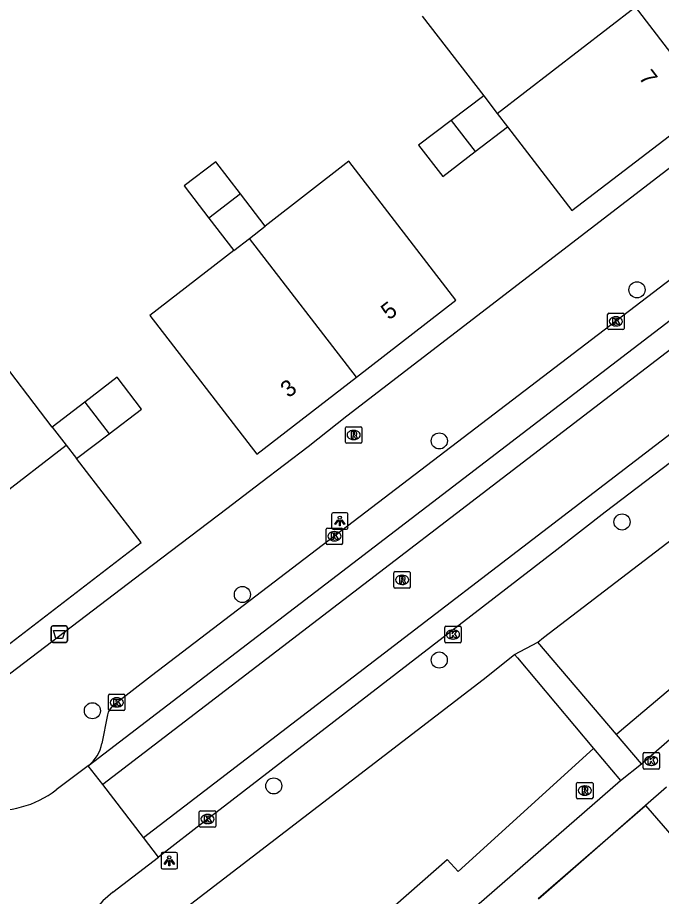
# Model space of a CAD drawing. Extents: x 159353 to 160616, y 385893 to 387321.
# Drawn here: x 159992.9 to 160032, y 386556.7 to 386610 of the extents above; entities that cross this region are included whole.
import ezdxf

# ---------------------------------------------------------------- set-up
doc = ezdxf.new("R2010")
doc.units = 0
for name, color, linetype in [('IMGEO_Afvalbak', 7, 'Continuous'), ('IMGEO_Boom', 7, 'Continuous'), ('IMGEO_Groenvoorziening', 7, 'Continuous'), ('IMGEO_Kolk', 7, 'Continuous'), ('IMGEO_Lichtpunt', 7, 'Continuous'), ('IMGEO_Muur', 7, 'Continuous'), ('IMGEO_Pand', 7, 'Continuous'), ('IMGEO_Pand_nummerreeks', 7, 'Continuous'), ('IMGEO_Rijbaan_lokaal_gesloten', 7, 'Continuous'), ('IMGEO_Rijbaan_lokaal_open', 7, 'Continuous'), ('IMGEO_Rioolput', 7, 'Continuous'), ('IMGEO_Voetpad_open', 7, 'Continuous')]:
    doc.layers.add(name, color=color, linetype=linetype)

msp = doc.modelspace()

# ---------------------------------------------------------------- linework, layer by layer
at = {"layer": 'IMGEO_Afvalbak'}
for p, q in [((159994.945, 386572.193), (159994.945, 386572.993)), ((159994.945, 386572.993), (159994.945, 386572.193)), ((159995.045, 386573.093), (159995.835, 386573.093)), ((159995.835, 386573.093), (159995.045, 386573.093)), ((159995.935, 386572.993), (159995.935, 386572.193)), ((159995.935, 386572.193), (159995.935, 386572.993)), ((159995.835, 386572.093), (159995.045, 386572.093)), ((159995.045, 386572.093), (159995.835, 386572.093))]:
    msp.add_line(p, q, dxfattribs=at)
msp.add_lwpolyline([(159995.088, 386572.807), (159995.792, 386572.807), (159995.643, 386572.337), (159995.237, 386572.337), (159995.088, 386572.807)], dxfattribs=at)
for centre, start, end in [((159995.045, 386572.993), 90, 180), ((159995.045, 386572.993), 90, 180), ((159995.835, 386572.993), 0, 90), ((159995.835, 386572.993), 360, 90), ((159995.045, 386572.193), 180, 270), ((159995.045, 386572.193), 180, 270), ((159995.835, 386572.193), 270, 0), ((159995.835, 386572.193), 270, 0)]:
    msp.add_arc(centre, 0.1, start, end, dxfattribs=at)
at = {"layer": 'IMGEO_Boom'}
for centre in [(160030.552, 386593.511), (160018.538, 386584.331), (160029.643, 386579.408), (160006.572, 386574.998), (160018.536, 386571.02), (159997.457, 386567.94), (160008.477, 386563.372)]:
    msp.add_circle(centre, 0.489, dxfattribs=at)
at = {"layer": 'IMGEO_Groenvoorziening'}
for points in [[(160044.174, 386586.885), (160048.081, 386582.339), (160029.606, 386566.754), (160029.305, 386566.497)], [(160001.487, 386554.698), (160001.599, 386554.563), (160007.079, 386547.377), (160012.394, 386551.622), (160011.704, 386552.485), (160019.021, 386558.905), (160019.677, 386558.18), (160027.915, 386565.642)]]:
    msp.add_lwpolyline(points, dxfattribs=at)
at = {"layer": 'IMGEO_Kolk'}
for p, q in [((160028.767, 386591.168), (160028.767, 386592.02)), ((160028.842, 386592.094), (160029.694, 386592.094)), ((160029.768, 386592.02), (160029.768, 386591.168)), ((160029.255, 386591.874), (160029.28, 386591.874)), ((160029.694, 386591.094), (160028.842, 386591.094)), ((160029.278, 386591.314), (160029.253, 386591.314)), ((160011.664, 386578.113), (160011.664, 386578.965)), ((160011.739, 386579.039), (160012.591, 386579.039)), ((160012.152, 386578.819), (160012.177, 386578.819)), ((160012.665, 386578.965), (160012.665, 386578.113)), ((160012.175, 386578.259), (160012.15, 386578.259)), ((160012.591, 386578.039), (160011.739, 386578.039)), ((160018.869, 386572.146), (160018.869, 386572.998)), ((160018.944, 386573.072), (160019.796, 386573.072)), ((160019.357, 386572.852), (160019.382, 386572.852)), ((160019.87, 386572.998), (160019.87, 386572.146)), ((160019.38, 386572.292), (160019.355, 386572.292)), ((160019.796, 386572.072), (160018.944, 386572.072)), ((159998.435, 386568.022), (159998.435, 386568.874)), ((159998.51, 386568.948), (159999.362, 386568.948)), ((159998.923, 386568.728), (159998.948, 386568.728)), ((159999.436, 386568.874), (159999.436, 386568.022)), ((159999.362, 386567.948), (159998.51, 386567.948)), ((159998.946, 386568.168), (159998.921, 386568.168)), ((160030.917, 386564.473), (160030.917, 386565.325)), ((160030.992, 386565.399), (160031.844, 386565.399)), ((160031.918, 386565.325), (160031.918, 386564.473)), ((160031.405, 386565.179), (160031.43, 386565.179)), ((160031.844, 386564.399), (160030.992, 386564.399)), ((160031.428, 386564.619), (160031.403, 386564.619)), ((160003.953, 386560.937), (160003.953, 386561.789)), ((160004.028, 386561.863), (160004.88, 386561.863)), ((160004.441, 386561.643), (160004.466, 386561.643)), ((160004.954, 386561.789), (160004.954, 386560.937)), ((160004.464, 386561.083), (160004.439, 386561.083)), ((160004.88, 386560.863), (160004.028, 386560.863))]:
    msp.add_line(p, q, dxfattribs=at)
for points in [[(160028.767, 386591.168), (160028.767, 386592.02)], [(160028.842, 386592.094), (160029.694, 386592.094)], [(160029.768, 386592.02), (160029.768, 386591.168)], [(160029.088, 386591.794), (160029.211, 386591.794), (160029.211, 386591.643), (160029.341, 386591.794), (160029.505, 386591.794), (160029.359, 386591.643), (160029.512, 386591.394), (160029.36, 386591.394), (160029.275, 386591.558), (160029.211, 386591.491), (160029.211, 386591.394), (160029.088, 386591.394), (160029.088, 386591.794)], [(160029.694, 386591.094), (160028.842, 386591.094)], [(160011.664, 386578.113), (160011.664, 386578.965)], [(160011.739, 386579.039), (160012.591, 386579.039)], [(160011.985, 386578.739), (160012.108, 386578.739), (160012.108, 386578.588), (160012.238, 386578.739), (160012.402, 386578.739), (160012.256, 386578.588), (160012.409, 386578.339), (160012.257, 386578.339), (160012.172, 386578.503), (160012.108, 386578.436), (160012.108, 386578.339), (160011.985, 386578.339), (160011.985, 386578.739)], [(160012.665, 386578.965), (160012.665, 386578.113)], [(160012.591, 386578.039), (160011.739, 386578.039)], [(160018.869, 386572.146), (160018.869, 386572.998)], [(160018.944, 386573.072), (160019.796, 386573.072)], [(160019.19, 386572.772), (160019.313, 386572.772), (160019.313, 386572.621), (160019.443, 386572.772), (160019.607, 386572.772), (160019.461, 386572.621), (160019.614, 386572.372), (160019.462, 386572.372), (160019.377, 386572.536), (160019.313, 386572.469), (160019.313, 386572.372), (160019.19, 386572.372), (160019.19, 386572.772)], [(160019.87, 386572.998), (160019.87, 386572.146)], [(160019.796, 386572.072), (160018.944, 386572.072)], [(159998.435, 386568.022), (159998.435, 386568.874)], [(159998.51, 386568.948), (159999.362, 386568.948)], [(159998.756, 386568.648), (159998.879, 386568.648), (159998.879, 386568.497), (159999.009, 386568.648), (159999.173, 386568.648), (159999.027, 386568.497), (159999.18, 386568.248), (159999.028, 386568.248), (159998.943, 386568.412), (159998.879, 386568.345), (159998.879, 386568.248), (159998.756, 386568.248), (159998.756, 386568.648)], [(159999.436, 386568.874), (159999.436, 386568.022)], [(159999.362, 386567.948), (159998.51, 386567.948)], [(160030.917, 386564.473), (160030.917, 386565.325)], [(160030.992, 386565.399), (160031.844, 386565.399)], [(160031.918, 386565.325), (160031.918, 386564.473)], [(160031.238, 386565.099), (160031.361, 386565.099), (160031.361, 386564.948), (160031.491, 386565.099), (160031.655, 386565.099), (160031.509, 386564.948), (160031.662, 386564.699), (160031.51, 386564.699), (160031.425, 386564.863), (160031.361, 386564.796), (160031.361, 386564.699), (160031.238, 386564.699), (160031.238, 386565.099)], [(160031.844, 386564.399), (160030.992, 386564.399)], [(160003.953, 386560.937), (160003.953, 386561.789)], [(160004.028, 386561.863), (160004.88, 386561.863)], [(160004.274, 386561.563), (160004.397, 386561.563), (160004.397, 386561.412), (160004.527, 386561.563), (160004.691, 386561.563), (160004.545, 386561.412), (160004.698, 386561.163), (160004.546, 386561.163), (160004.461, 386561.327), (160004.397, 386561.26), (160004.397, 386561.163), (160004.274, 386561.163), (160004.274, 386561.563)], [(160004.954, 386561.789), (160004.954, 386560.937)], [(160004.88, 386560.863), (160004.028, 386560.863)]]:
    msp.add_lwpolyline(points, dxfattribs=at)
for centre, start, end in [((160028.844, 386592.018), 91.552, 178.448), ((160028.844, 386592.018), 91.552, 178.448), ((160029.692, 386592.018), 1.552, 88.448), ((160029.692, 386592.018), 1.552, 88.448), ((160028.844, 386591.17), 181.552, 268.448), ((160028.844, 386591.17), 181.552, 268.448), ((160029.692, 386591.17), 271.552, 358.448), ((160029.692, 386591.17), 271.552, 358.448), ((160011.741, 386578.963), 91.552, 178.448), ((160011.741, 386578.963), 91.552, 178.448), ((160012.589, 386578.963), 1.552, 88.448), ((160012.589, 386578.963), 1.552, 88.448), ((160011.741, 386578.115), 181.552, 268.448), ((160011.741, 386578.115), 181.552, 268.448), ((160012.589, 386578.115), 271.552, 358.448), ((160012.589, 386578.115), 271.552, 358.448), ((160018.946, 386572.996), 91.552, 178.448), ((160018.946, 386572.996), 91.552, 178.448), ((160019.794, 386572.996), 1.552, 88.448), ((160019.794, 386572.996), 1.552, 88.448), ((160018.946, 386572.148), 181.552, 268.448), ((160018.946, 386572.148), 181.552, 268.448), ((160019.794, 386572.148), 271.552, 358.448), ((160019.794, 386572.148), 271.552, 358.448), ((159998.512, 386568.872), 91.552, 178.448), ((159998.512, 386568.872), 91.552, 178.448), ((159999.36, 386568.872), 1.552, 88.448), ((159999.36, 386568.872), 1.552, 88.448), ((159998.512, 386568.024), 181.552, 268.448), ((159998.512, 386568.024), 181.552, 268.448), ((159999.36, 386568.024), 271.552, 358.448), ((159999.36, 386568.024), 271.552, 358.448), ((160030.994, 386565.323), 91.552, 178.448), ((160030.994, 386565.323), 91.552, 178.448), ((160031.842, 386565.323), 1.552, 88.448), ((160031.842, 386565.323), 1.552, 88.448), ((160030.994, 386564.475), 181.552, 268.448), ((160030.994, 386564.475), 181.552, 268.448), ((160031.842, 386564.475), 271.552, 358.448), ((160031.842, 386564.475), 271.552, 358.448), ((160004.03, 386561.787), 91.552, 178.448), ((160004.03, 386561.787), 91.552, 178.448), ((160004.878, 386561.787), 1.552, 88.448), ((160004.878, 386561.787), 1.552, 88.448), ((160004.03, 386560.939), 181.552, 268.448), ((160004.03, 386560.939), 181.552, 268.448), ((160004.878, 386560.939), 271.552, 358.448), ((160004.878, 386560.939), 271.552, 358.448)]:
    msp.add_arc(centre, 0.0765, start, end, dxfattribs=at)
for centre, major_axis, ratio, start_param, end_param in [((160029.254, 386591.594), (-0.387, 0.002), 0.722429, 4.712389, 7.853982), ((160029.279, 386591.594), (-0.39, 0.002), 0.717154, 1.570796, 4.712389), ((160012.151, 386578.539), (-0.387, 0.002), 0.722429, 4.712389, 7.853982), ((160012.176, 386578.539), (-0.39, 0.002), 0.717154, 1.570796, 4.712389), ((160019.356, 386572.572), (-0.387, 0.002), 0.722429, 4.712389, 7.853982), ((160019.381, 386572.572), (-0.39, 0.002), 0.717154, 1.570796, 4.712389), ((159998.922, 386568.448), (-0.387, 0.002), 0.722429, 4.712389, 7.853982), ((159998.947, 386568.448), (-0.39, 0.002), 0.717154, 1.570796, 4.712389), ((160031.404, 386564.899), (-0.387, 0.002), 0.722429, 4.712389, 7.853982), ((160031.429, 386564.899), (-0.39, 0.002), 0.717154, 1.570796, 4.712389), ((160004.44, 386561.363), (-0.387, 0.002), 0.722429, 4.712389, 7.853982), ((160004.465, 386561.363), (-0.39, 0.002), 0.717154, 1.570796, 4.712389)]:
    msp.add_ellipse(centre, major_axis=major_axis, ratio=ratio, start_param=start_param, end_param=end_param, dxfattribs=at)
at = {"layer": 'IMGEO_Lichtpunt'}
for p, q in [((160011.993, 386579.871), (160011.993, 386579.064)), ((160011.993, 386579.871), (160011.993, 386579.064)), ((160012.895, 386579.966), (160012.087, 386579.966)), ((160012.895, 386579.966), (160012.087, 386579.966)), ((160012.989, 386579.064), (160012.989, 386579.871)), ((160012.989, 386579.064), (160012.989, 386579.871)), ((160012.087, 386578.97), (160012.895, 386578.97)), ((160012.087, 386578.97), (160012.895, 386578.97)), ((160001.63, 386559.232), (160001.63, 386558.425)), ((160001.63, 386559.232), (160001.63, 386558.425)), ((160002.532, 386559.327), (160001.724, 386559.327)), ((160002.532, 386559.327), (160001.724, 386559.327)), ((160002.626, 386558.425), (160002.626, 386559.232)), ((160002.626, 386558.425), (160002.626, 386559.232)), ((160001.724, 386558.331), (160002.532, 386558.331)), ((160001.724, 386558.331), (160002.532, 386558.331))]:
    msp.add_line(p, q, dxfattribs=at)
for points in [[(160012.367, 386579.535), (160012.406, 386579.507), (160012.218, 386579.245), (160012.18, 386579.272), (160012.367, 386579.535)], [(160012.469, 386579.487), (160012.516, 386579.487), (160012.516, 386579.165), (160012.469, 386579.165), (160012.469, 386579.487)], [(160012.579, 386579.507), (160012.617, 386579.534), (160012.804, 386579.272), (160012.765, 386579.244), (160012.579, 386579.507)], [(160002.004, 386558.896), (160002.043, 386558.868), (160001.855, 386558.606), (160001.817, 386558.633), (160002.004, 386558.896)], [(160002.216, 386558.868), (160002.254, 386558.895), (160002.441, 386558.633), (160002.402, 386558.605), (160002.216, 386558.868)], [(160002.106, 386558.848), (160002.153, 386558.848), (160002.153, 386558.526), (160002.106, 386558.526), (160002.106, 386558.848)]]:
    msp.add_lwpolyline(points, dxfattribs=at)
for centre in [(160012.492, 386579.669), (160002.129, 386559.03)]:
    msp.add_circle(centre, 0.0994, dxfattribs=at)
for centre, start, end in [((160012.087, 386579.871), 90, 180), ((160012.087, 386579.871), 90, 180), ((160012.895, 386579.871), 0, 90), ((160012.895, 386579.871), 0, 90), ((160012.087, 386579.064), 180, 270), ((160012.087, 386579.064), 180, 270), ((160012.895, 386579.064), 270, 0), ((160012.895, 386579.064), 270, 360), ((160001.724, 386559.232), 90, 180), ((160001.724, 386559.232), 90, 180), ((160002.532, 386559.232), 0, 90), ((160002.532, 386559.232), 0, 90), ((160001.724, 386558.425), 180, 270), ((160001.724, 386558.425), 180, 270), ((160002.532, 386558.425), 270, 0), ((160002.532, 386558.425), 270, 360)]:
    msp.add_arc(centre, 0.0946, start, end, dxfattribs=at)
at = {"layer": 'IMGEO_Muur'}
msp.add_lwpolyline([(160024.542, 386556.529), (160031.04, 386562.164)], dxfattribs=at)
at = {"layer": 'IMGEO_Pand'}
for points in [[(160022.058, 386604.228), (160030.466, 386610.691)], [(160022.679, 386603.421), (160026.596, 386598.335), (160035.015, 386604.774), (160030.466, 386610.691)], [(160017.505, 386610.141), (160021.239, 386605.291)], [(160021.239, 386605.291), (160019.254, 386603.795)], [(160021.239, 386605.291), (160022.058, 386604.228)], [(160019.254, 386603.795), (160017.28, 386602.307), (160018.757, 386600.385), (160020.718, 386601.903)], [(160019.254, 386603.795), (160020.718, 386601.903)], [(160022.058, 386604.228), (160022.679, 386603.421)], [(160020.718, 386601.903), (160022.679, 386603.421)], [(160006.453, 386599.331), (160004.955, 386601.288), (160003.024, 386599.832), (160004.539, 386597.866)], [(160013.502, 386588.208), (160019.551, 386592.891), (160013.045, 386601.317), (160007.951, 386597.373)], [(160006.453, 386599.331), (160004.539, 386597.866)], [(160007.951, 386597.373), (160006.453, 386599.331)], [(160004.539, 386597.866), (160006.051, 386595.903)], [(160006.996, 386596.634), (160007.951, 386597.373)], [(160006.051, 386595.903), (160006.996, 386596.634)], [(160013.502, 386588.208), (160006.996, 386596.634)], [(160006.051, 386595.903), (160000.947, 386591.951), (160007.453, 386583.525), (160013.502, 386588.208)], [(159995.02, 386585.171), (159991.317, 386589.987)], [(159998.468, 386584.763), (160000.448, 386586.263), (159998.964, 386588.196), (159997.005, 386586.694)], [(159997.005, 386586.694), (159995.02, 386585.171)], [(159997.005, 386586.694), (159998.468, 386584.763)], [(159995.02, 386585.171), (159995.869, 386584.068)], [(159996.488, 386583.263), (159998.468, 386584.763)], [(159987.45, 386577.592), (159995.869, 386584.068)], [(159995.869, 386584.068), (159996.488, 386583.263)], [(159987.45, 386577.592), (159992.002, 386571.674), (160000.418, 386578.153), (159996.488, 386583.263)]]:
    msp.add_lwpolyline(points, dxfattribs=at)
at = {"layer": 'IMGEO_Rijbaan_lokaal_gesloten'}
for points in [[(159997.207, 386564.598), (160036.11, 386594.378), (160119.43, 386658.16)], [(160120.273, 386657.041), (160037.003, 386593.264), (159998.084, 386563.455)], [(160000.552, 386560.24), (160039.471, 386590.049), (160040.012, 386590.474), (160040.889, 386589.345)], [(160040.889, 386589.345), (160039.938, 386588.608), (160028.612, 386580.01), (160025.688, 386577.707), (160005.226, 386561.944), (160004.454, 386561.363), (160001.471, 386559.042)]]:
    msp.add_lwpolyline(points, dxfattribs=at)
at = {"layer": 'IMGEO_Rijbaan_lokaal_open'}
for points in [[(159997.207, 386564.598), (159995.251, 386563.133)], [(159998.084, 386563.455), (159997.207, 386564.598)], [(160000.552, 386560.24), (159998.084, 386563.455)], [(160001.471, 386559.042), (160000.552, 386560.24)], [(159998.701, 386556.919), (160001.471, 386559.042)]]:
    msp.add_lwpolyline(points, dxfattribs=at)
for centre, radius, start, end in [((159991.606, 386567.858), 5.968, 216.9698, 307.65), ((160001.617, 386552.961), 4.916, 126.3814, 200.0151)]:
    msp.add_arc(centre, radius, start, end, dxfattribs=at)
at = {"layer": 'IMGEO_Rioolput'}
for p, q in [((160012.835, 386584.265), (160012.835, 386585.117)), ((160012.91, 386585.191), (160013.762, 386585.191)), ((160013.836, 386585.117), (160013.836, 386584.265)), ((160013.323, 386584.971), (160013.348, 386584.971)), ((160013.762, 386584.191), (160012.91, 386584.191)), ((160013.346, 386584.411), (160013.321, 386584.411)), ((160015.776, 386575.463), (160015.776, 386576.315)), ((160015.851, 386576.389), (160016.703, 386576.389)), ((160016.264, 386576.169), (160016.289, 386576.169)), ((160016.777, 386576.315), (160016.777, 386575.463)), ((160016.287, 386575.609), (160016.262, 386575.609)), ((160016.703, 386575.389), (160015.851, 386575.389)), ((160026.878, 386562.664), (160026.878, 386563.516)), ((160026.953, 386563.59), (160027.805, 386563.59)), ((160027.366, 386563.37), (160027.391, 386563.37)), ((160027.879, 386563.516), (160027.879, 386562.664)), ((160027.389, 386562.81), (160027.364, 386562.81)), ((160027.805, 386562.59), (160026.953, 386562.59))]:
    msp.add_line(p, q, dxfattribs=at)
for points in [[(160012.835, 386584.265), (160012.835, 386585.117)], [(160012.91, 386585.191), (160013.762, 386585.191)], [(160013.836, 386585.117), (160013.836, 386584.265)], [(160013.424, 386584.889), (160013.172, 386584.891), (160013.172, 386584.491)], [(160013.172, 386584.491), (160013.296, 386584.491), (160013.296, 386584.653), (160013.307, 386584.653)], [(160013.35, 386584.81), (160013.296, 386584.81), (160013.296, 386584.729)], [(160013.296, 386584.729), (160013.348, 386584.729)], [(160013.354, 386584.624), (160013.425, 386584.491), (160013.565, 386584.491), (160013.5, 386584.617)], [(160013.762, 386584.191), (160012.91, 386584.191)], [(160015.776, 386575.463), (160015.776, 386576.315)], [(160015.851, 386576.389), (160016.703, 386576.389)], [(160016.365, 386576.087), (160016.113, 386576.089), (160016.113, 386575.689)], [(160016.291, 386576.008), (160016.237, 386576.008), (160016.237, 386575.927)], [(160016.777, 386576.315), (160016.777, 386575.463)], [(160016.113, 386575.689), (160016.237, 386575.689), (160016.237, 386575.851), (160016.248, 386575.851)], [(160016.237, 386575.927), (160016.289, 386575.927)], [(160016.295, 386575.822), (160016.366, 386575.689), (160016.506, 386575.689), (160016.441, 386575.815)], [(160016.703, 386575.389), (160015.851, 386575.389)], [(160026.878, 386562.664), (160026.878, 386563.516)], [(160026.953, 386563.59), (160027.805, 386563.59)], [(160027.467, 386563.288), (160027.215, 386563.29), (160027.215, 386562.89)], [(160027.393, 386563.209), (160027.339, 386563.209), (160027.339, 386563.128)], [(160027.879, 386563.516), (160027.879, 386562.664)], [(160027.215, 386562.89), (160027.339, 386562.89), (160027.339, 386563.052), (160027.35, 386563.052)], [(160027.339, 386563.128), (160027.391, 386563.128)], [(160027.397, 386563.023), (160027.468, 386562.89), (160027.608, 386562.89), (160027.543, 386563.016)], [(160027.805, 386562.59), (160026.953, 386562.59)]]:
    msp.add_lwpolyline(points, dxfattribs=at)
for centre, radius, start, end in [((160012.912, 386585.115), 0.0765, 91.552, 178.448), ((160012.912, 386585.115), 0.0765, 91.552, 178.448), ((160013.76, 386585.115), 0.0765, 1.552, 88.448), ((160013.76, 386585.115), 0.0765, 1.552, 88.448), ((160013.306, 386584.6), 0.0533, 26.0293, 88.6989), ((160013.332, 386584.918), 0.19, 274.7715, 282.9687), ((160013.356, 386584.714), 0.0964, 77.0061, 93.1865), ((160013.37, 386584.771), 0.0378, 276.6634, 79.6772), ((160013.423, 386584.779), 0.109, 350.3612, 89.416), ((160013.421, 386584.779), 0.112, 277.5842, 350.9817), ((160013.405, 386584.564), 0.108, 29.5134, 73.7905), ((160012.912, 386584.267), 0.0765, 181.552, 268.448), ((160012.912, 386584.267), 0.0765, 181.552, 268.448), ((160013.76, 386584.267), 0.0765, 271.552, 358.448), ((160013.76, 386584.267), 0.0765, 271.552, 358.448), ((160015.853, 386576.313), 0.0765, 91.552, 178.448), ((160015.853, 386576.313), 0.0765, 91.552, 178.448), ((160016.297, 386575.912), 0.0964, 77.0061, 93.1865), ((160016.311, 386575.969), 0.0378, 276.6634, 79.6772), ((160016.364, 386575.977), 0.109, 350.3612, 89.416), ((160016.362, 386575.977), 0.112, 277.5842, 350.9817), ((160016.701, 386576.313), 0.0765, 1.552, 88.448), ((160016.701, 386576.313), 0.0765, 1.552, 88.448), ((160015.853, 386575.465), 0.0765, 181.552, 268.448), ((160015.853, 386575.465), 0.0765, 181.552, 268.448), ((160016.247, 386575.798), 0.0533, 26.0293, 88.6989), ((160016.273, 386576.116), 0.19, 274.7715, 282.9687), ((160016.346, 386575.762), 0.108, 29.5134, 73.7905), ((160016.701, 386575.465), 0.0765, 271.552, 358.448), ((160016.701, 386575.465), 0.0765, 271.552, 358.448), ((160026.955, 386563.514), 0.0765, 91.552, 178.448), ((160026.955, 386563.514), 0.0765, 91.552, 178.448), ((160027.399, 386563.113), 0.0964, 77.0061, 93.1865), ((160027.413, 386563.17), 0.0378, 276.6634, 79.6772), ((160027.466, 386563.178), 0.109, 350.3612, 89.416), ((160027.464, 386563.178), 0.112, 277.5842, 350.9817), ((160027.803, 386563.514), 0.0765, 1.552, 88.448), ((160027.803, 386563.514), 0.0765, 1.552, 88.448), ((160026.955, 386562.666), 0.0765, 181.552, 268.448), ((160026.955, 386562.666), 0.0765, 181.552, 268.448), ((160027.349, 386562.999), 0.0533, 26.0293, 88.6989), ((160027.375, 386563.317), 0.19, 274.7715, 282.9687), ((160027.448, 386562.963), 0.108, 29.5134, 73.7905), ((160027.803, 386562.666), 0.0765, 271.552, 358.448), ((160027.803, 386562.666), 0.0765, 271.552, 358.448)]:
    msp.add_arc(centre, radius, start, end, dxfattribs=at)
for centre, major_axis, ratio, start_param, end_param in [((160013.322, 386584.691), (-0.387, 0.002), 0.722429, 4.712389, 7.853982), ((160013.347, 386584.691), (-0.39, 0.002), 0.717154, 1.570796, 4.712389), ((160016.263, 386575.889), (-0.387, 0.002), 0.722429, 4.712389, 7.853982), ((160016.288, 386575.889), (-0.39, 0.002), 0.717154, 1.570796, 4.712389), ((160027.365, 386563.09), (-0.387, 0.002), 0.722429, 4.712389, 7.853982), ((160027.39, 386563.09), (-0.39, 0.002), 0.717154, 1.570796, 4.712389)]:
    msp.add_ellipse(centre, major_axis=major_axis, ratio=ratio, start_param=start_param, end_param=end_param, dxfattribs=at)
at = {"layer": 'IMGEO_Voetpad_open'}
for points in [[(159988.838, 386567.467), (159990.356, 386568.622), (160000, 386575.956), (160005.625, 386580.234), (160007.686, 386581.801), (160010.572, 386583.996), (160012.914, 386585.857), (160032.089, 386600.58), (160036.998, 386604.349), (160039.339, 386606.129), (160058.441, 386620.782), (160063.392, 386624.58), (160065.794, 386626.44), (160085.005, 386641.126), (160089.965, 386644.917), (160092.338, 386646.788)], [(160066.7, 386619.19), (160065.451, 386619.352), (160065.075, 386619.231), (160034.888, 386595.901), (160028.563, 386591.052), (160001.048, 386570.056), (159998.706, 386568.248)], [(160024.519, 386572.114), (160024.878, 386572.389), (160043.23, 386586.423)], [(160030.823, 386564.715), (160031.111, 386564.961), (160048.297, 386579.925)], [(160023.112, 386571.364), (160024.519, 386572.114)], [(160029.305, 386566.497), (160024.519, 386572.114)], [(160001.487, 386554.698), (160001.827, 386554.978), (160002.28, 386555.324), (160021.213, 386569.837), (160023.112, 386571.364)], [(160023.112, 386571.364), (160023.292, 386571.149), (160027.915, 386565.642)], [(159998.382, 386567.687), (159998.033, 386565.956)], [(160030.823, 386564.715), (160029.305, 386566.497)], [(160027.915, 386565.642), (160029.551, 386563.694)], [(160029.551, 386563.694), (160030.823, 386564.715)], [(160009.236, 386546.016), (160029.551, 386563.694)], [(160032.343, 386563.294), (160031.072, 386562.191)], [(160031.072, 386562.191), (160031.04, 386562.164), (160024.556, 386556.496)], [(160031.072, 386562.191), (160037.232, 386555.087)]]:
    msp.add_lwpolyline(points, dxfattribs=at)
for centre, radius, start, end in [((159999.29, 386567.537), 0.92, 129.3744, 170.6093), ((159995.809, 386566.379), 2.264, 308.1412, 349.2389)]:
    msp.add_arc(centre, radius, start, end, dxfattribs=at)

# ---------------------------------------------------------------- texts
at = {"layer": 'IMGEO_Pand_nummerreeks'}
for s, rotation, p in [('7', 307.5507, (160030.62, 386606.389)), ('5', 37.7462, (160015.482, 386591.638)), ('3', 37.7462, (160009.376, 386586.91))]:
    msp.add_text(s, height=1, rotation=rotation, dxfattribs=at).set_placement(p)

doc.saveas('drawing.dxf')
